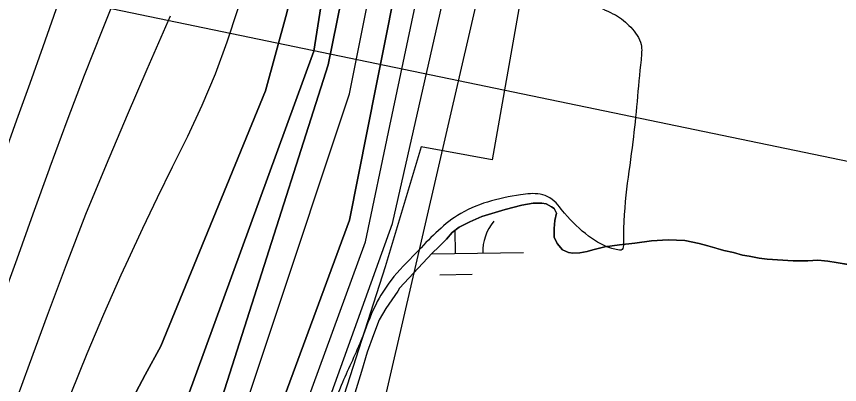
# Model space of a CAD drawing. Extents: x 3807117 to 3845308, y 337856 to 363736.
# Drawn here: x 3833411 to 3834019, y 344768 to 345040 of the extents above; entities that cross this region are included whole.
import ezdxf

# ---------------------------------------------------------------- set-up
doc = ezdxf.new("R2010")
doc.units = 0
for name, color, linetype in [('V-RIVR-EDGE', 7, 'Continuous'), ('V-RIVR-RANG', 7, 'Continuous'), ('V-RRAP-RVMT', 7, 'Continuous'), ('V-TOPO-DPTH', 7, 'Continuous'), ('V-TOPO-MAJR', 7, 'Continuous'), ('V-TOPO-MINR', 7, 'Continuous'), ('V-TOPO-SHOR', 7, 'Continuous'), ('V-TOPO-WATR', 7, 'Continuous'), ('V-WETL-SWMP', 7, 'Continuous')]:
    doc.layers.add(name, color=color, linetype=linetype)

msp = doc.modelspace()

# ---------------------------------------------------------------- linework, layer by layer
at = {"layer": 'V-RIVR-EDGE'}
msp.add_spline([(3833993.63, 346073.15), (3834014.82, 346049.13), (3834027.93, 346045.03), (3834044.2, 346044.54), (3834056.42, 346046.77), (3834063.2, 346046.75), (3834065.46, 346045.39), (3834066.76, 346025.04), (3834070.78, 346004.68), (3834083.34, 345964.41), (3834083.78, 345960.79), (3834080.16, 345959.89), (3834071.58, 345963.98), (3834066.61, 345963.09), (3834057.1, 345958.14), (3834056.17, 345945.94), (3834053.89, 345939.61), (3834045.29, 345936.01), (3834032.17, 345933.79), (3834020.87, 345934.27), (3834010.46, 345930.67), (3833991.44, 345919.42), (3833968.34, 345903.65), (3833937.09, 345880.21), (3833918.03, 345855.85), (3833899.87, 345825.6), (3833887.57, 345788.55), (3833879.36, 345756.47), (3833874.27, 345710.36), (3833869.21, 345675.1), (3833852.34, 345618.62), (3833845.48, 345588.35), (3833842.69, 345557.15), (3833837.61, 345515.12), (3833834.32, 345463.13), (3833833.31, 345422.89), (3833835.49, 345389.87), (3833826.75, 345327.5), (3833812.58, 345266.04), (3833811.6, 345236.2), (3833805.63, 345198.23), (3833800.11, 345162.07), (3833798.68, 345131.78), (3833801.81, 345114.59), (3833810.79, 345092.41), (3833826.56, 345068.41), (3833838.72, 345048.94), (3833853.17, 345041.22), (3833864.45, 345032.14), (3833872.11, 345019.46), (3833872.08, 345008.16), (3833866.05, 344947.59), (3833859.08, 344872.55), (3833858.17, 344868.03), (3833853.65, 344868.04), (3833833.32, 344878.03), (3833815.73, 344894.81), (3833804.91, 344906.14), (3833797.68, 344908.87), (3833783.21, 344908.45), (3833736.6, 344893.2), (3833706.24, 344865.69), (3833687.65, 344845.39), (3833676.3, 344827.33), (3833665.38, 344800.68), (3833650.83, 344767.71), (3833632.62, 344715.75), (3833615.31, 344663.8), (3833598.93, 344623.14), (3833579.38, 344582.5), (3833566.62, 344539.57), (3833556.59, 344505.69), (3833525.62, 344416.69), (3833510.59, 344373.77), (3833496.02, 344333.11), (3833486.92, 344308.72), (3833473.26, 344271.22), (3833455.06, 344226.05), (3833441.84, 344180.87), (3833432.72, 344150.15), (3833396.31, 344055.73), (3833377.19, 344001.07), (3833358.09, 343958.61), (3833345.37, 343934.23), (3833328.05, 343879.56), (3833312.99, 343821.72), (3833296.6, 343775.64), (3833286.11, 343739.5), (3833276.03, 343687.07), (3833267.36, 343654.99), (3833255.05, 343614.32), (3833253.24, 343609.33)], degree=3, dxfattribs=at)
at = {"layer": 'V-RIVR-RANG'}
msp.add_line((3834413.93, 344852.16), (3832955.14, 345155.51), dxfattribs=at)
at = {"layer": 'V-RRAP-RVMT'}
for p, q in [((3833786.55, 345072.26), (3833762.19, 344934.4)), ((3833709.82, 344943.87), (3833683.38, 344855.28)), ((3833762.19, 344934.4), (3833709.82, 344943.87)), ((3833683.38, 344855.28), (3833634.35, 344703.12))]:
    msp.add_line(p, q, dxfattribs=at)
at = {"layer": 'V-TOPO-DPTH'}
for points in [[(3833755.66, 347826.28), (3833871.59, 347424.5), (3833872.33, 347421.71), (3833872.97, 347418.91), (3833873.49, 347416.08), (3833873.92, 347413.23), (3833781.27, 345841.92), (3833779.51, 345831.67), (3833745.24, 345584.94), (3833744.57, 345579.47), (3833744.03, 345574), (3833743.67, 345568.5), (3833743.44, 345563), (3833743.25, 345557.5), (3833743.01, 345552), (3833742.67, 345546.5), (3833742.28, 345541), (3833740.41, 345517.63), (3833738.79, 345500.49), (3833736.82, 345483.38), (3833734.35, 345466.35), (3833731.53, 345449.36), (3833641.2, 345004.31), (3833528.64, 344650.91)], [(3833528.64, 344650.91), (3833641.2, 345004.31), (3833731.53, 345449.36), (3833734.35, 345466.35), (3833736.82, 345483.38), (3833738.79, 345500.49), (3833740.41, 345517.63), (3833742.28, 345541), (3833742.67, 345546.5), (3833743.01, 345552), (3833743.25, 345557.5), (3833743.44, 345563), (3833743.67, 345568.5), (3833744.03, 345574), (3833744.57, 345579.47), (3833745.24, 345584.94), (3833779.51, 345831.67), (3833781.27, 345841.92), (3833873.92, 347413.23), (3833873.49, 347416.08), (3833872.97, 347418.91), (3833872.33, 347421.71), (3833871.59, 347424.5), (3833755.66, 347826.28)], [(3833740.07, 347669.94), (3833763.23, 347578.84), (3833799.23, 347431.82), (3833803.32, 347413.96), (3833807.03, 347396.02), (3833810.2, 347377.98), (3833812.99, 347359.86), (3833682.02, 345506.5), (3833681.6, 345494.27), (3833680.88, 345482.07), (3833679.72, 345469.9), (3833678.28, 345457.75), (3833645.33, 345218.27), (3833635.85, 345159.35), (3833624.6, 345100.82), (3833610.7, 345042.86), (3833595.02, 344985.28), (3833517.81, 344796.65), (3833506.15, 344775.51), (3833494.99, 344754.1)], [(3833494.99, 344754.1), (3833506.15, 344775.51), (3833517.81, 344796.65), (3833595.02, 344985.28), (3833610.7, 345042.86), (3833624.6, 345100.82), (3833635.85, 345159.35), (3833645.33, 345218.27), (3833678.28, 345457.75), (3833679.72, 345469.9), (3833680.88, 345482.07), (3833681.6, 345494.27), (3833682.02, 345506.5), (3833812.99, 347359.86), (3833810.2, 347377.98), (3833807.03, 347396.02), (3833803.32, 347413.96), (3833799.23, 347431.82), (3833763.23, 347578.84), (3833740.07, 347669.94)], [(3833474.86, 344395.5), (3833657.06, 344889.85), (3833676.7, 344988.85), (3833696.26, 345087.87), (3833715.71, 345186.91), (3833735.08, 345285.96), (3833770.54, 345467.77), (3833772.09, 345475.93), (3833773.6, 345484.11), (3833775.04, 345492.29), (3833776.42, 345500.49), (3833809.14, 345698.76), (3833810.34, 345704.89), (3833811.79, 345710.94), (3833894.42, 347400.53), (3833892.67, 347412.89), (3833890.64, 347425.21), (3833888.2, 347437.45), (3833885.48, 347449.64), (3833840.37, 347637.08)], [(3833840.37, 347637.08), (3833885.48, 347449.64), (3833888.2, 347437.45), (3833890.64, 347425.21), (3833892.67, 347412.89), (3833894.42, 347400.53), (3833811.79, 345710.94), (3833810.34, 345704.89), (3833809.14, 345698.76), (3833776.42, 345500.49), (3833775.04, 345492.29), (3833773.6, 345484.11), (3833772.09, 345475.93), (3833770.54, 345467.77), (3833735.08, 345285.96), (3833715.71, 345186.91), (3833696.26, 345087.87), (3833676.7, 344988.85), (3833657.06, 344889.85), (3833474.86, 344395.5)], [(3833471.33, 344282.24), (3833688.78, 344887.19), (3833819.31, 345464.11), (3833823.75, 345485.3), (3833827.95, 345506.54), (3833832, 345527.81), (3833839.04, 345565.96), (3833839.52, 345568.16), (3833840.09, 345570.34), (3833840.78, 345572.48), (3833841.57, 345574.59), (3833842.63, 345576.47), (3833843.94, 345578.1), (3833845.6, 345579.36), (3833847.51, 345580.38), (3833948.78, 347392.97)], [(3833847.92, 347337.23), (3833721.96, 345785.95), (3833719.83, 345769.81), (3833718.09, 345753.62), (3833716.94, 345737.39), (3833716.19, 345721.12), (3833715.67, 345704.83), (3833715.07, 345688.54), (3833714.36, 345672.25), (3833713.57, 345655.97), (3833707, 345529.88), (3833705.4, 345506.24), (3833703.3, 345482.66), (3833700.47, 345459.15), (3833697.14, 345435.69), (3833630.63, 345014.55), (3833496.97, 344647.56)], [(3833496.97, 344647.56), (3833630.63, 345014.55), (3833697.14, 345435.69), (3833700.47, 345459.15), (3833703.3, 345482.66), (3833705.4, 345506.24), (3833707, 345529.88), (3833713.57, 345655.97), (3833714.36, 345672.25), (3833715.07, 345688.54), (3833715.67, 345704.83), (3833716.19, 345721.12), (3833716.94, 345737.39), (3833718.09, 345753.62), (3833719.83, 345769.81), (3833721.96, 345785.95), (3833847.92, 347337.23)]]:
    msp.add_lwpolyline(points, dxfattribs=at)
at = {"layer": 'V-TOPO-MAJR'}
msp.add_lwpolyline([(3833451.6, 344762.09), (3833463.34, 344791.4), (3833475.74, 344820.44), (3833488.59, 344849.29), (3833493.89, 344860.83), (3833504.54, 344883.71), (3833515.35, 344906.52), (3833526.39, 344929.22), (3833537.58, 344951.85), (3833548.27, 344974.66), (3833558.15, 344997.8), (3833566.81, 345021.42), (3833574.66, 345045.36), (3833610.67, 345165.79), (3833624.88, 345217.56), (3833637.51, 345269.68), (3833647.77, 345322.32), (3833656.45, 345375.3), (3833669.42, 345467.64), (3833670.24, 345474.72), (3833670.82, 345481.82), (3833671.06, 345488.93), (3833671.06, 345496.06), (3833794.41, 347371.37)], dxfattribs=at)
at = {"layer": 'V-TOPO-MINR'}
for points in [[(3833528.64, 344650.91), (3833641.2, 345004.31), (3833731.53, 345449.36), (3833734.35, 345466.35), (3833736.82, 345483.38), (3833738.79, 345500.49), (3833740.41, 345517.63), (3833742.28, 345541), (3833742.67, 345546.5), (3833743.01, 345552), (3833743.25, 345557.5), (3833743.44, 345563), (3833743.67, 345568.5), (3833744.03, 345574), (3833744.57, 345579.47), (3833745.24, 345584.94), (3833779.51, 345831.67), (3833781.27, 345841.92), (3833873.92, 347413.23), (3833873.49, 347416.08), (3833872.97, 347418.91), (3833872.33, 347421.71), (3833871.59, 347424.5), (3833755.66, 347826.28)], [(3833483.23, 344461), (3833657.1, 344983), (3833757.1, 345483.71), (3833794.62, 345764.9), (3833796, 345773.12), (3833797.73, 345781.25), (3833800.01, 345789.24), (3833884.18, 347406.88), (3833883.06, 347414.48), (3833881.73, 347422.04), (3833880.09, 347429.53), (3833878.23, 347436.99), (3833805.11, 347706.43)], [(3833473.9, 344340.17), (3833668.71, 344873.67), (3833686.7, 344959.27), (3833789.35, 345444.83), (3833793.46, 345464.75), (3833797.44, 345484.69), (3833801.23, 345504.67), (3833804.88, 345524.68), (3833824.04, 345632.44), (3833824.9, 345636.56), (3833825.93, 345640.64), (3833827.19, 345644.65), (3833920.97, 347383.61), (3833917.74, 347408.63), (3833913.95, 347433.54), (3833909.29, 347458.32), (3833904.06, 347482.99), (3833884.9, 347566.26), (3833868.88, 347632.29), (3833851.82, 347698.03)], [(3833494.99, 344754.1), (3833506.15, 344775.51), (3833517.81, 344796.65), (3833595.02, 344985.28), (3833610.7, 345042.86), (3833624.6, 345100.82), (3833635.85, 345159.35), (3833645.33, 345218.27), (3833678.28, 345457.75), (3833679.72, 345469.9), (3833680.88, 345482.07), (3833681.6, 345494.27), (3833682.02, 345506.5), (3833812.99, 347359.86), (3833810.2, 347377.98), (3833807.03, 347396.02), (3833803.32, 347413.96), (3833799.23, 347431.82), (3833763.23, 347578.84), (3833740.07, 347669.94)], [(3833401.98, 344936.67), (3833411.64, 344963.8), (3833421.29, 344990.92), (3833430.96, 345018.05), (3833440.62, 345045.18), (3833450.4, 345072.26), (3833460.34, 345099.29), (3833470.5, 345126.23), (3833480.81, 345153.11), (3833538.98, 345302.86), (3833542.17, 345311.08), (3833545.34, 345319.31), (3833548.51, 345327.54), (3833551.66, 345335.78), (3833554.56, 345344.09), (3833557.12, 345352.49), (3833559.19, 345361.02), (3833560.93, 345369.65), (3833575.95, 345457.41), (3833694.63, 347356.6), (3833692.89, 347365.13), (3833690.81, 347373.61), (3833615.3, 347645.21)], [(3833474.86, 344395.5), (3833657.06, 344889.85), (3833676.7, 344988.85), (3833696.26, 345087.87), (3833715.71, 345186.91), (3833735.08, 345285.96), (3833770.54, 345467.77), (3833772.09, 345475.93), (3833773.6, 345484.11), (3833775.04, 345492.29), (3833776.42, 345500.49), (3833809.14, 345698.76), (3833810.34, 345704.89), (3833811.79, 345710.94), (3833894.42, 347400.53), (3833892.67, 347412.89), (3833890.64, 347425.21), (3833888.2, 347437.45), (3833885.48, 347449.64), (3833840.37, 347637.08)], [(3833575.64, 344292.26), (3833849.9, 345478.81), (3833850.69, 345482.33), (3833851.46, 345485.86), (3833852.18, 345489.4), (3833852.87, 345492.94), (3833854.07, 345499.31), (3833854.15, 345499.67), (3833854.25, 345500.03), (3833854.37, 345500.38), (3833854.5, 345500.72), (3833854.68, 345501.02), (3833854.9, 345501.27), (3833855.18, 345501.45), (3833855.51, 345501.58), (3834004.46, 347422.46), (3834002.61, 347443.21), (3834000.33, 347463.91), (3833997.4, 347484.52), (3833994.03, 347505.08), (3833970.36, 347636.66)], [(3833496.97, 344647.56), (3833630.63, 345014.55), (3833697.14, 345435.69), (3833700.47, 345459.15), (3833703.3, 345482.66), (3833705.4, 345506.24), (3833707, 345529.88), (3833713.57, 345655.97), (3833714.36, 345672.25), (3833715.07, 345688.54), (3833715.67, 345704.83), (3833716.19, 345721.12), (3833716.94, 345737.39), (3833718.09, 345753.62), (3833719.83, 345769.81), (3833721.96, 345785.95), (3833847.92, 347337.23)], [(3833399.65, 344828.08), (3833411.68, 344861.25), (3833423.68, 344894.43), (3833435.67, 344927.62), (3833436.22, 344929.13), (3833448.68, 344963), (3833461.43, 344996.75), (3833474.62, 345030.34), (3833488.09, 345063.81), (3833522.95, 345148.83), (3833528.94, 345163.48), (3833534.92, 345178.14), (3833540.88, 345192.82), (3833546.82, 345207.49), (3833552.42, 345222.28), (3833557.59, 345237.21), (3833562.09, 345252.35), (3833566.16, 345267.63), (3833603.58, 345421.49), (3833610.06, 345451.14), (3833615.63, 345480.95), (3833619.81, 345510.98), (3833623.06, 345541.17), (3833626.27, 345579.19)], [(3833411.51, 344757.82), (3833420.86, 344783.35), (3833434.13, 344819.68), (3833448.13, 344856.96), (3833462.55, 344894.07), (3833477.63, 344930.92), (3833493.15, 344967.6), (3833507.71, 345001.19), (3833516.28, 345020.93), (3833524.88, 345040.67)]]:
    msp.add_lwpolyline(points, dxfattribs=at)
at = {"layer": 'V-TOPO-SHOR'}
msp.add_lwpolyline([(3833693.79, 344839.51), (3833711.16, 344858.04), (3833717.98, 344865.41), (3833722.96, 344870.02), (3833728.47, 344875.67), (3833732.67, 344880.67), (3833737.79, 344884.49), (3833745.79, 344888.58), (3833754.72, 344892.53), (3833771.92, 344897.55), (3833784.13, 344900.85), (3833792.41, 344902.31), (3833798.85, 344902.32), (3833802, 344901.8), (3833806.08, 344899.57), (3833807.92, 344898.26), (3833809.63, 344894.98), (3833808.46, 344889.59), (3833807.94, 344883.68), (3833808.08, 344877.24), (3833810.19, 344872.52), (3833814.14, 344867.79), (3833818.47, 344865.96), (3833821.89, 344865.31), (3833826.88, 344865.58), (3833832.27, 344866.64), (3833836.47, 344867.83), (3833845.27, 344870.07), (3833856.17, 344871.54), (3833867.6, 344872.87), (3833879.81, 344874.59), (3833892.03, 344875.27), (3833904.51, 344874.63), (3833914.89, 344872.54), (3833921.33, 344870.85), (3833928.17, 344868.89), (3833933.29, 344867.45), (3833940.25, 344865.75), (3833946.96, 344863.92), (3833951.95, 344863.14), (3833959.31, 344861.71), (3833965.22, 344861.06), (3833972.84, 344860.55), (3833984.27, 344859.78), (3833995.05, 344859.79), (3834002.67, 344860.2), (3834010.02, 344859.55), (3834016.07, 344858.51), (3834036.3, 344855.13)], dxfattribs=at)
at = {"layer": 'V-TOPO-WATR'}
msp.add_lwpolyline([(3833471.33, 344282.24), (3833688.78, 344887.19), (3833819.31, 345464.11), (3833823.75, 345485.3), (3833827.95, 345506.54), (3833832, 345527.81), (3833839.04, 345565.96), (3833839.52, 345568.16), (3833840.09, 345570.34), (3833840.78, 345572.48), (3833841.57, 345574.59), (3833842.63, 345576.47), (3833843.94, 345578.1), (3833845.6, 345579.36), (3833847.51, 345580.38), (3833948.78, 347392.97)], dxfattribs=at)
at = {"layer": 'V-WETL-SWMP'}
for p, q in [((3833771.92, 344897.55), (3833754.72, 344892.53)), ((3833784.13, 344900.85), (3833771.92, 344897.55)), ((3833792.41, 344902.31), (3833784.13, 344900.85)), ((3833798.85, 344902.32), (3833792.41, 344902.31)), ((3833802, 344901.8), (3833798.85, 344902.32)), ((3833806.07, 344899.57), (3833802, 344901.8)), ((3833807.92, 344898.26), (3833806.07, 344899.57)), ((3833809.63, 344894.98), (3833807.92, 344898.26)), ((3833754.72, 344892.53), (3833745.79, 344888.58)), ((3833808.45, 344889.59), (3833809.63, 344894.98)), ((3833737.79, 344884.49), (3833732.67, 344880.67)), ((3833745.79, 344888.58), (3833737.79, 344884.49)), ((3833807.94, 344883.68), (3833808.45, 344889.59)), ((3833732.67, 344880.67), (3833728.47, 344875.67)), ((3833735.28, 344865.03), (3833735.02, 344882.43)), ((3833808.08, 344877.24), (3833807.94, 344883.68)), ((3833728.47, 344875.67), (3833722.96, 344870.02)), ((3833810.19, 344872.52), (3833808.08, 344877.24)), ((3833814.14, 344867.79), (3833810.19, 344872.52)), ((3833867.6, 344872.87), (3833856.17, 344871.53)), ((3833879.81, 344874.59), (3833867.6, 344872.87)), ((3833892.03, 344875.27), (3833879.81, 344874.59)), ((3833904.51, 344874.63), (3833892.03, 344875.27)), ((3833914.89, 344872.54), (3833904.51, 344874.63)), ((3833921.33, 344870.85), (3833914.89, 344872.54)), ((3833722.96, 344870.02), (3833717.98, 344865.41)), ((3833818.47, 344865.96), (3833814.14, 344867.79)), ((3833821.89, 344865.31), (3833818.47, 344865.96)), ((3833832.27, 344866.64), (3833826.88, 344865.58)), ((3833836.47, 344867.83), (3833832.27, 344866.64)), ((3833845.27, 344870.07), (3833836.47, 344867.83)), ((3833856.17, 344871.53), (3833845.27, 344870.07)), ((3833933.29, 344867.45), (3833921.33, 344870.85)), ((3833940.25, 344865.75), (3833933.29, 344867.45)), ((3833717.98, 344865.41), (3833693.79, 344839.51)), ((3833717.37, 344864.76), (3833785.28, 344865.78)), ((3833826.88, 344865.58), (3833821.89, 344865.31)), ((3833946.96, 344863.92), (3833940.25, 344865.75)), ((3833951.95, 344863.14), (3833946.96, 344863.92)), ((3833959.31, 344861.71), (3833951.95, 344863.14)), ((3833965.22, 344861.06), (3833959.31, 344861.71)), ((3833984.27, 344859.78), (3833965.22, 344861.06)), ((3834002.66, 344860.2), (3833995.05, 344859.79)), ((3834010.02, 344859.55), (3834002.66, 344860.2)), ((3833995.05, 344859.79), (3833984.27, 344859.78)), ((3834036.3, 344855.13), (3834010.02, 344859.55)), ((3833723.52, 344849.42), (3833747.51, 344849.78)), ((3833692.53, 344837.39), (3833683.75, 344824.63)), ((3833693.79, 344839.51), (3833692.53, 344837.39)), ((3833683.75, 344824.63), (3833678.9, 344816.22)), ((3833678.9, 344816.22), (3833674.59, 344805.18)), ((3833674.59, 344805.18), (3833670.14, 344792.17)), ((3833670.14, 344792.17), (3833665.96, 344777.97)), ((3833665.96, 344777.97), (3833660.99, 344761.94))]:
    msp.add_line(p, q, dxfattribs=at)
msp.add_arc((3833790.51, 344866.33), 35.25, 140.08653, 181.63019, dxfattribs=at)

doc.saveas('drawing.dxf')
